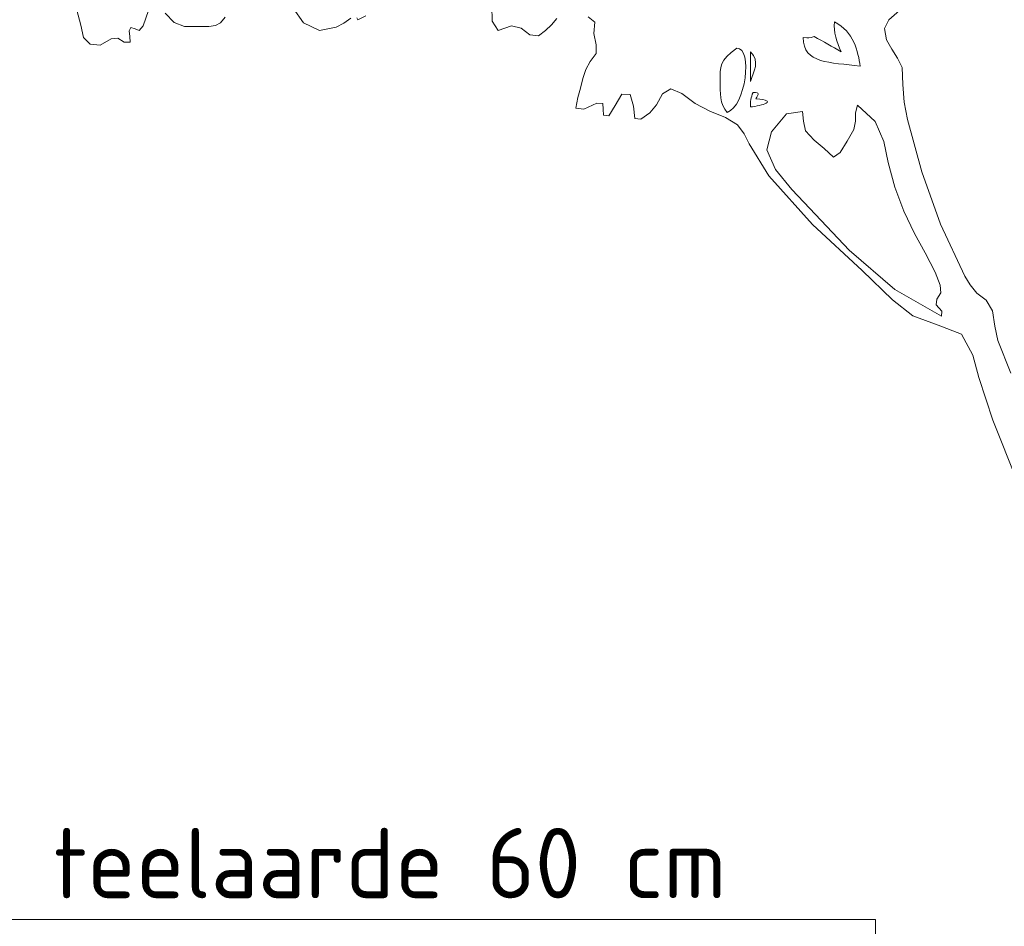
# Model space of a CAD drawing. Header units: metres. Extents: x 92403 to 95147, y 464428 to 465602.
# Tile 321 of 568: x 92435.1 to 92436.36, y 465252.95 to 465254.11. Entities that reach past the tile are written whole.
import ezdxf
from ezdxf import colors
from ezdxf.entities.mleader import LeaderData, LeaderLine
from ezdxf.math import Vec2, Vec3

# ---------------------------------------------------------------- set-up
doc = ezdxf.new("R2010")
doc.units = ezdxf.units.M
doc.layers.get('0').update_dxf_attribs({"linetype": 'CONTINUOUS'})
doc.layers.add('X-XX-AL-AANKLEDING-S', color=250, linetype='CONTINUOUS', lineweight=9)
doc.layers.add('X-XX-AL-DETAIL1-T18', color=7, linetype='CONTINUOUS', lineweight=18)
doc.styles.add('NLCS-ISO-M50-T18', font='NLCS-ISO.ttf', dxfattribs={"height": 0.09})

# ---------------------------------------------------------------- blocks, each defined once
blk = doc.blocks.new('meerstammige boom')
at = {"color": 0, "lineweight": 0, "transparency": 33554559}
for points in [[(-0.7301, 2.8702), (-0.782, 3.0648), (-0.8116, 3.2018), (-0.8245, 3.2732), (-0.8486, 3.3404), (-0.8983, 3.3692), (-0.9524, 3.3995), (-0.9956, 3.4507), (-1.0607, 3.5441), (-1.1668, 3.6917), (-1.2599, 3.8467), (-1.3018, 3.95), (-1.3121, 3.9812), (-1.3262, 4.0105), (-1.3523, 4.034), (-1.3857, 4.0546), (-1.4165, 4.0785), (-1.4454, 4.1105), (-1.4689, 4.1256), (-1.4861, 4.1096), (-1.4989, 4.074), (-1.5133, 4.0491), (-1.5329, 4.0281), (-1.5452, 4.0307), (-1.548, 4.0707), (-1.5556, 4.1078), (-1.5728, 4.1083), (-1.5873, 4.0727), (-1.6011, 4.039), (-1.612, 4.0418), (-1.613, 4.0602), (-1.6139, 4.0785), (-1.6263, 4.0795), (-1.6541, 4.061), (-1.6713, 4.0641), (-1.6669, 4.0977), (-1.6615, 4.1282), (-1.6561, 4.1585), (-1.6496, 4.1873), (-1.6407, 4.2136), (-1.6281, 4.2384), (-1.6275, 4.2666), (-1.6327, 4.3025), (-1.6307, 4.3393), (-1.6448, 4.3561)], [(-1.7115, 4.3513), (-1.7231, 4.3308), (-1.7361, 4.3122), (-1.7509, 4.2951), (-1.7691, 4.2989), (-1.788, 4.3203), (-1.8085, 4.3275), (-1.8368, 4.3128), (-1.8498, 4.3423), (-1.8504, 4.3916)], [(-2.1191, 4.3596), (-2.1359, 4.3468), (-2.1382, 4.3531)], [(-2.1514, 4.3515), (-2.1659, 4.3363), (-2.1822, 4.3232), (-2.2176, 4.312), (-2.2519, 4.3373), (-2.2741, 4.3838)], [(-2.4191, 4.3547), (-2.429, 4.3372), (-2.4395, 4.3283), (-2.4537, 4.3256), (-2.4798, 4.3249), (-2.5055, 4.3255), (-2.5275, 4.338), (-2.5469, 4.3677)], [(-2.5827, 4.3769), (-2.5939, 4.3274), (-2.6026, 4.3124), (-2.6109, 4.3181), (-2.6203, 4.3216), (-2.6239, 4.3112), (-2.6225, 4.293), (-2.6214, 4.2746), (-2.6347, 4.2755), (-2.6479, 4.2882), (-2.6619, 4.2857), (-2.6856, 4.2651), (-2.7072, 4.2686), (-2.7211, 4.2902), (-2.7268, 4.3296), (-2.7351, 4.378)], [(-0.9811, 4.3761), (-1.0038, 4.347), (-1.0131, 4.3183), (-1.0085, 4.2829), (-0.9975, 4.2526), (-0.9849, 4.2237), (-0.9753, 4.1942), (-0.9735, 4.1394), (-0.9707, 4.0833), (-0.9641, 4.0272), (-0.9332, 3.8602), (-0.8932, 3.6924), (-0.8415, 3.5266), (-0.8305, 3.4986), (-0.816, 3.472), (-0.7964, 3.4495), (-0.7829, 3.4152), (-0.7777, 3.3663), (-0.771, 3.3204), (-0.7432, 3.2157)]]:
    blk.add_lwpolyline(points, dxfattribs=at)
blk.add_lwpolyline([(-1.0704, 4.0735), (-1.0746, 4.0484), (-1.0745, 4.0224), (-1.0786, 3.9951), (-1.0928, 3.9582), (-1.1072, 3.9214), (-1.122, 3.9066), (-1.1413, 3.9345), (-1.1627, 3.9614), (-1.1816, 3.9908), (-1.1857, 4.0219), (-1.1881, 4.0536), (-1.2216, 4.0452), (-1.2537, 3.9883), (-1.2642, 3.9308), (-1.2451, 3.8671), (-1.2103, 3.8032), (-1.1719, 3.7424), (-1.0884, 3.6094), (-0.991, 3.483), (-0.8912, 3.3985), (-0.8907, 3.4146), (-0.9028, 3.4343), (-0.9015, 3.4526), (-0.8925, 3.473), (-0.8942, 3.4977), (-0.905, 3.5394), (-0.9264, 3.6012), (-0.9491, 3.6625), (-0.9719, 3.7345), (-0.991, 3.8112), (-1.0049, 3.8899), (-1.0146, 3.9569), (-1.0328, 4.0212)], close=True, dxfattribs=at)
for points, knots in [([(-1.1196, 4.3398), (-1.1217, 4.3081), (-1.1154, 4.2741), (-1.1051, 4.2442), (-1.1243, 4.2607), (-1.1437, 4.277), (-1.163, 4.2934), (-1.1743, 4.2875), (-1.1733, 4.2878), (-1.1862, 4.2905), (-1.1862, 4.203), (-1.1291, 4.2125), (-1.0646, 4.1979), (-1.0697, 4.2451), (-1.0783, 4.3089), (-1.1196, 4.3398)], [0, 0, 0, 0, 1, 1, 1, 2, 2, 2, 3, 3, 3, 4, 4, 4, 5, 5, 5, 5]), ([(-1.3279, 4.2559), (-1.3646, 4.2162), (-1.3642, 4.1988), (-1.3633, 4.1465), (-1.3629, 4.1171), (-1.3651, 4.0761), (-1.3482, 4.0504), (-1.3089, 4.07), (-1.2936, 4.2559), (-1.3279, 4.2559)], [0, 0, 0, 0, 1, 1, 1, 2, 2, 2, 3, 3, 3, 3]), ([(-1.299, 4.2442), (-1.299, 4.2124), (-1.299, 4.1806), (-1.299, 4.1488), (-1.2913, 4.1847), (-1.278, 4.2111), (-1.299, 4.2442)], [0, 0, 0, 0, 1, 1, 1, 2, 2, 2, 2]), ([(-1.2932, 4.114), (-1.298, 4.0992), (-1.2992, 4.0834), (-1.299, 4.0677), (-1.2748, 4.0708), (-1.2371, 4.0881), (-1.2875, 4.0937), (-1.2821, 4.1098), (-1.2771, 4.114), (-1.2932, 4.114)], [0, 0, 0, 0, 1, 1, 1, 2, 2, 2, 3, 3, 3, 3])]:
    blk.add_open_spline(points, degree=3, knots=knots, dxfattribs=at)
blk = doc.blocks.new('_DotSmall')
at = {"const_width": 0.5}
blk.add_lwpolyline([(-0.0625, 0, 1), (0.0625, 0, 1)], format="xyb", close=True, dxfattribs=at)

msp = doc.modelspace()

# ---------------------------------------------------------------- block references
at = {"layer": 'X-XX-AL-AANKLEDING-S', "color": 251, "true_color": 0x636466, "xscale": 0.6, "yscale": 0.4, "zscale": 0.5}
msp.add_blockref('meerstammige boom', (92436.819146, 465252.370395), dxfattribs=at)

# ---------------------------------------------------------------- leaders
at = {"layer": 'X-XX-AL-DETAIL1-T18'}
ml = msp.add_multileader_mtext('Standard', dxfattribs=at)
ml.set_content('{\\C256;Ontgraven zand/grond, aanbr. teelaarde 60 cm}', color=10, style='NLCS-ISO-M50-T18')
ml.set_leader_properties(color=256, lineweight=-1)
ml.set_arrow_properties(name='DOTSMALL')
ml.build(insert=Vec2(0, 0))
ml.multileader.update_dxf_attribs({"text_left_attachment_type": 5, "text_right_attachment_type": 5, "dogleg_length": 0.09, "arrow_head_size": 0.2})
ctx = ml.context
ctx.base_point, ctx.char_height, ctx.arrow_head_size, ctx.landing_gap_size, ctx.plane_origin = Vec3(92433.441419, 465252.957393), 0.09, 0.2, 0.045, Vec3(92436.199919, 465252.920105)
ctx.left_attachment, ctx.right_attachment = 5, 5
notes = []
notes.append((ctx, [(0, (1, 1, 0), (92436.199919, 465252.957393), (-1, 0), 0.09, [(0, [(92436.199919, 465252.020261)], 0, [])])]))
ctx.mtext.insert, ctx.mtext.flow_direction = Vec3(92433.486419, 465253.074393), 5
for ctx, leaders in notes:
    for number, flags, end, landing, length, lines in leaders:
        leader = LeaderData()
        leader.index, (leader.has_last_leader_line, leader.has_dogleg_vector, leader.attachment_direction) = number, flags
        leader.last_leader_point, leader.dogleg_vector, leader.dogleg_length = Vec3(end), Vec3(landing), length
        for number, points, colour, breaks in lines:
            line = LeaderLine()
            line.index, line.vertices, line.color, line.breaks = number, Vec3.list(points), colors.encode_raw_color(colour), breaks
            leader.lines.append(line)
        ctx.leaders.append(leader)

doc.saveas('drawing.dxf')
